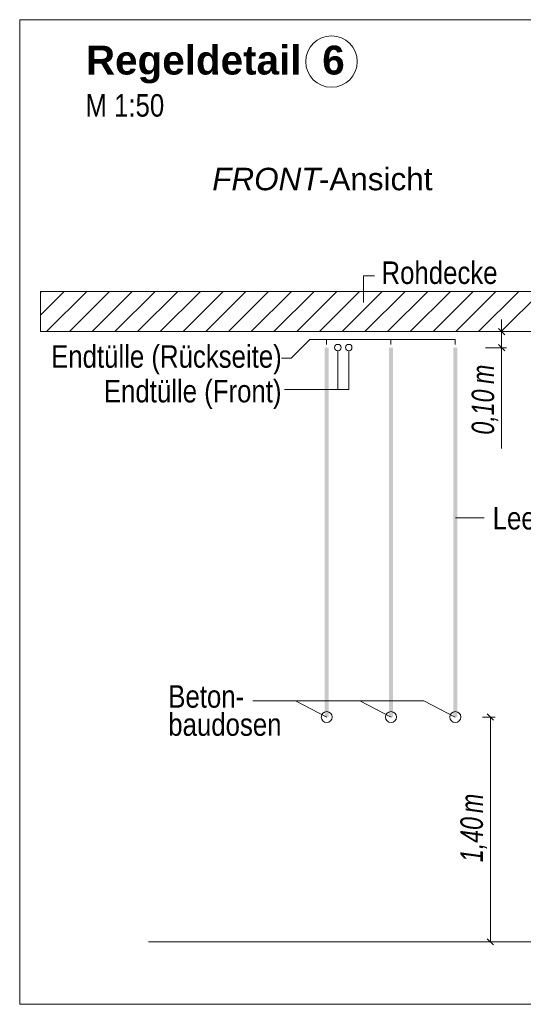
# Model space of a CAD drawing. Extents: x -620 to 300, y 62 to 1162.
# Tile 270 of 307: x 193 to 224, y 928 to 990. Entities that reach past the tile are written whole.
import ezdxf
from ezdxf.lldxf.tags import DXFTag

# ---------------------------------------------------------------- set-up
doc = ezdxf.new("R2010")
doc.units = 0
doc.layers.get('0').update_dxf_attribs({"lineweight": 13})
for name, color, linetype, lineweight, true_color in [('E_Aussparung Bemaßung-A06G955D8I', 5, 'Continuous', 9, 0x0000ff), ('E_Betonbaudose', 1, 'Continuous', 13, 0xff0000), ('E_Detail_Beschriftung', 7, 'Continuous', 13, 0x009900), ('E_Detail_Wandschraffur', 7, 'Continuous', 5, 0xc0c0c0), ('E_Leerrohr Beschriftung', 1, 'Continuous', 9, 0xff0000)]:
    doc.layers.add(name, color=color, linetype=linetype, lineweight=lineweight, true_color=true_color)
doc.layers.add('E_Detail_Linie_Text_Bem', color=7, linetype='Continuous', lineweight=13)
doc.styles.get("Standard").update_dxf_attribs({"font": 'ARIALN.TTF'})
tags = doc.linetypes.add('fein_strichliert', pattern=[4, 1, -2, 1]).pattern_tags.tags
tags[8:9] = [DXFTag(74, 4), DXFTag(75, 0), DXFTag(340, '0'), DXFTag(46, 0.0), DXFTag(50, 0.0), DXFTag(44, 0.0), DXFTag(45, 0.0)]
tags[6:7] = [DXFTag(74, 4), DXFTag(75, 0), DXFTag(340, '0'), DXFTag(46, 0.0), DXFTag(50, 0.0), DXFTag(44, 0.0), DXFTag(45, 0.0)]
tags[4:5] = [DXFTag(74, 4), DXFTag(75, 0), DXFTag(340, '0'), DXFTag(46, 0.0), DXFTag(50, 0.0), DXFTag(44, 0.0), DXFTag(45, 0.0)]
tags = doc.linetypes.add('fein_strichliert-A06G955H8I', pattern=[4, 1, -2, 1]).pattern_tags.tags
tags[8:9] = [DXFTag(74, 4), DXFTag(75, 0), DXFTag(340, '0'), DXFTag(46, 0.0), DXFTag(50, 0.0), DXFTag(44, 0.0), DXFTag(45, 0.0)]
tags[6:7] = [DXFTag(74, 4), DXFTag(75, 0), DXFTag(340, '0'), DXFTag(46, 0.0), DXFTag(50, 0.0), DXFTag(44, 0.0), DXFTag(45, 0.0)]
tags[4:5] = [DXFTag(74, 4), DXFTag(75, 0), DXFTag(340, '0'), DXFTag(46, 0.0), DXFTag(50, 0.0), DXFTag(44, 0.0), DXFTag(45, 0.0)]

# ---------------------------------------------------------------- blocks, each defined once
blk = doc.blocks.new('Referenz-A06G955I8I')
at = {"layer": 'E_Aussparung Bemaßung-A06G955D8I', "linetype": 'Continuous', "ltscale": 0.13}
for p, q in [((222.868, 970.891), (222.868, 962.852)), ((223.168, 970.127), (221.868, 970.127)), ((222.677, 970.318), (223.059, 969.936)), ((223.168, 969.127), (221.868, 969.127)), ((222.677, 969.318), (223.059, 968.936)), ((222.468, 946.127), (221.668, 946.127)), ((222.359, 945.936), (221.977, 946.318)), ((222.168, 946.127), (222.168, 932.127)), ((222.468, 932.127), (221.668, 932.127)), ((222.359, 931.936), (221.977, 932.318))]:
    blk.add_line(p, q, dxfattribs=at)
at = {"layer": 'E_Betonbaudose', "linetype": 'Continuous', "ltscale": 0.13}
for centre, radius in [((212.676, 969.137), 0.2), ((213.356, 969.137), 0.2), ((213.356, 969.137), 0.2), ((211.985, 946.127), 0.34), ((215.985, 946.127), 0.34), ((219.985, 946.127), 0.34)]:
    blk.add_circle(centre, radius, dxfattribs=at)
at = {"layer": 'E_Detail_Linie_Text_Bem', "linetype": 'fein_strichliert-A06G955H8I', "ltscale": 0.65}
for p, q in [((255.654, 989.554), (192.885, 989.554)), ((192.885, 989.554), (192.885, 928.237)), ((192.885, 928.237), (252.628, 928.237))]:
    blk.add_line(p, q, dxfattribs=at)
at = {"layer": 'E_Detail_Linie_Text_Bem', "color": 0, "linetype": 'Continuous', "ltscale": 0.13}
for p, q in [((214.275, 971.947), (214.275, 973.595)), ((214.275, 973.595), (214.962, 973.595)), ((209.763, 968.474), (210.93, 969.641)), ((219.976, 969.641), (210.93, 969.641)), ((211.976, 969.337), (211.976, 969.641)), ((215.976, 969.337), (215.976, 969.641)), ((219.976, 969.337), (219.976, 969.641)), ((212.676, 968.937), (212.676, 966.518)), ((213.356, 968.937), (213.356, 966.518)), ((209.174, 968.474), (209.763, 968.474)), ((209.355, 966.518), (213.356, 966.518)), ((220.005, 958.541), (221.79, 958.541)), ((207.396, 947.136), (218.036, 947.136)), ((210.036, 947.136), (211.985, 946.127)), ((214.036, 947.136), (215.985, 946.127)), ((218.036, 947.136), (219.985, 946.127))]:
    blk.add_line(p, q, dxfattribs=at)
at = {"layer": 'E_Detail_Linie_Text_Bem', "linetype": 'Continuous', "ltscale": 0.13}
for p, q in [((245.501, 972.627), (194.174, 972.627)), ((194.174, 972.627), (194.174, 970.127)), ((194.174, 970.127), (204.566, 970.127)), ((194.174, 970.127), (243.001, 970.127)), ((204.566, 970.127), (245.501, 970.127)), ((200.901, 932.127), (237.914, 932.127))]:
    blk.add_line(p, q, dxfattribs=at)
for points in [[(212.11, 969.127), (212.11, 946.127), (211.86, 969.126), (211.86, 946.127)], [(216.11, 969.127), (216.11, 946.127), (215.86, 969.126), (215.86, 946.127)], [(220.11, 969.127), (220.11, 946.127), (219.86, 969.126), (219.86, 946.127)]]:
    blk.add_solid(points, dxfattribs=at)
at = {"layer": 'E_Detail_Wandschraffur', "linetype": 'fein_strichliert', "ltscale": 0.13}
for p, q in [((194.174, 971.156), (195.645, 972.627)), ((195.974, 970.127), (198.474, 972.627)), ((198.802, 970.127), (201.302, 972.627)), ((201.631, 970.127), (204.131, 972.627)), ((204.459, 970.127), (206.959, 972.627)), ((207.288, 970.127), (209.788, 972.627)), ((210.116, 970.127), (212.616, 972.627)), ((212.944, 970.127), (215.444, 972.627)), ((215.773, 970.127), (218.273, 972.627)), ((218.601, 970.127), (221.101, 972.627)), ((221.43, 970.127), (223.93, 972.627))]:
    blk.add_line(p, q, dxfattribs=at)
at = {"layer": 'E_Detail_Wandschraffur', "linetype": 'ByBlock', "ltscale": 0.13}
for p, q in [((194.174, 972.57), (194.231, 972.627)), ((194.56, 970.127), (197.06, 972.627)), ((197.388, 970.127), (199.888, 972.627)), ((200.216, 970.127), (202.716, 972.627)), ((203.045, 970.127), (205.545, 972.627)), ((205.873, 970.127), (208.373, 972.627)), ((208.702, 970.127), (211.202, 972.627)), ((211.53, 970.127), (214.03, 972.627)), ((214.359, 970.127), (216.859, 972.627)), ((217.187, 970.127), (219.687, 972.627)), ((220.015, 970.127), (222.515, 972.627)), ((222.844, 970.127), (225.344, 972.627))]:
    blk.add_line(p, q, dxfattribs=at)
at = {"layer": 'E_Leerrohr Beschriftung', "linetype": 'Continuous', "ltscale": 0.13}
blk.add_circle((212.283, 986.947), 1.6, dxfattribs=at)
at = {"layer": 'E_Aussparung Bemaßung-A06G955D8I', "linetype": 'Continuous', "ltscale": 0.13, "char_height": 1.4, "attachment_point": 1, "rotation": 90}
for s, insert in [('{\\W0.9;\\fArial Narrow|b0|i1;m}', (221.002, 966.867)), ('{\\W0.9;\\fArial Narrow|b0|i1;0,10 }', (221.002, 963.714)), ('{\\W0.9;\\fArial Narrow|b0|i1;m}', (220.302, 940.148)), ('{\\W0.9;\\fArial Narrow|b0|i1;1,40 }', (220.302, 937.09))]:
    blk.add_mtext(s, dxfattribs=dict(at, insert=insert))
at = {"layer": 'E_Detail_Beschriftung', "color": 1, "linetype": 'Continuous', "lineweight": 35, "ltscale": 0.35, "true_color": 0xff0000, "char_height": 1.8, "attachment_point": 1}
for s, insert in [('{\\fArial|b1|i0;Regeldetail}', (197.002, 987.938)), ('{\\fArial|b1|i0;6}', (211.706, 987.938))]:
    blk.add_mtext(s, dxfattribs=dict(at, insert=insert))
at = {"layer": 'E_Detail_Beschriftung', "linetype": 'Continuous', "ltscale": 0.13, "char_height": 1.4, "attachment_point": 1}
for s, insert in [('{\\fArial Narrow;M 1:50}', (196.972, 984.918)), ('{\\fArial Narrow;Rohdecke}', (215.393, 974.497)), ('{\\fArial Narrow;Endtülle (Rückseite)}', (194.836, 969.281)), ('{\\fArial Narrow;Endtülle (Front)}', (198.12, 967.123)), ('{\\fArial Narrow;Leerrohr M25}', (222.31, 959.209)), ('{\\fArial Narrow;Beton-}', (202.127, 948.11)), ('{\\fArial Narrow;baudosen}', (202.127, 946.36))]:
    blk.add_mtext(s, dxfattribs=dict(at, insert=insert))
at = {"layer": 'E_Detail_Beschriftung', "linetype": 'Continuous', "lineweight": -2, "ltscale": 0.25, "char_height": 1.4, "attachment_point": 1}
for s, insert in [('{\\fArial|b0|i1;FRONT}', (204.862, 980.332)), ('{\\fArial;-Ansicht}', (211.498, 980.332))]:
    blk.add_mtext(s, dxfattribs=dict(at, insert=insert))

msp = doc.modelspace()

# ---------------------------------------------------------------- block references
at = {"color": 8, "lineweight": 25, "ltscale": 0.25, "true_color": 0x808080}
msp.add_blockref('Referenz-A06G955I8I', (0, 0), dxfattribs=at)

doc.saveas('drawing.dxf')
